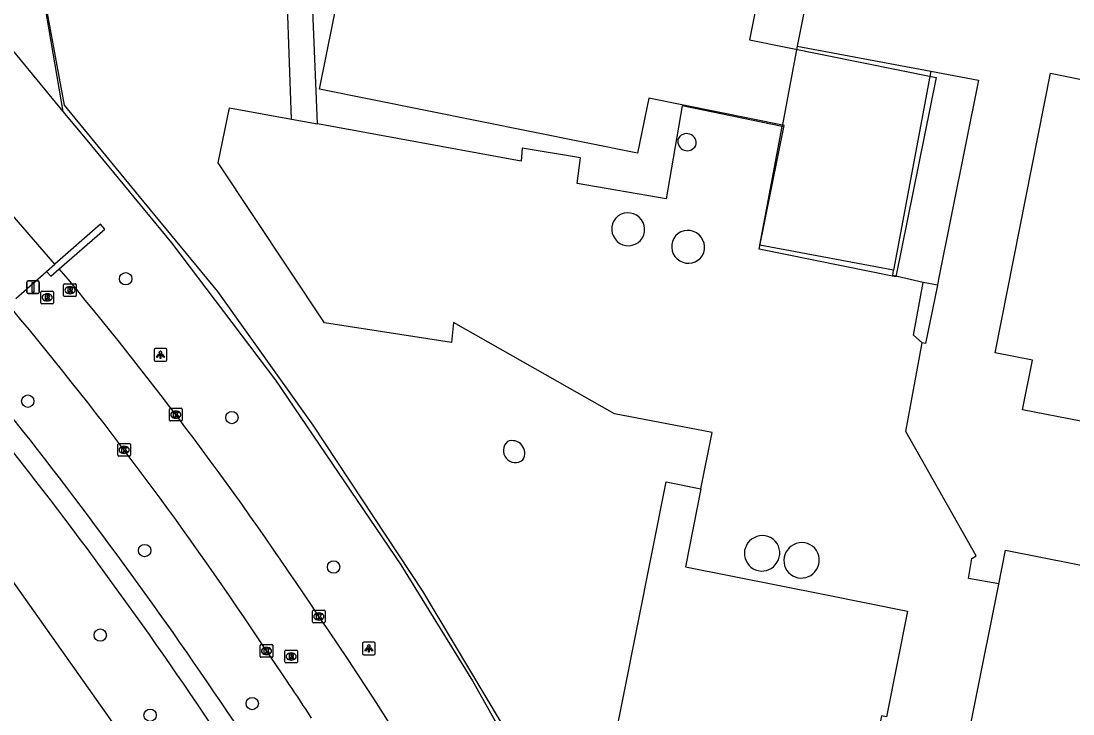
# Model space of a CAD drawing. Extents: x 158797 to 159887, y 384318 to 385255.
# Drawn here: x 159149.9 to 159232.9, y 384893.5 to 384948.2 of the extents above; entities that cross this region are included whole.
import ezdxf

# ---------------------------------------------------------------- set-up
doc = ezdxf.new("R2010")
doc.units = 0
for name, color, linetype in [('IMGEO_Afsluitpaal', 7, 'Continuous'), ('IMGEO_Berm_groen', 7, 'Continuous'), ('IMGEO_Boom', 7, 'Continuous'), ('IMGEO_Fietspad_gesloten', 7, 'Continuous'), ('IMGEO_Groenvoorziening', 7, 'Continuous'), ('IMGEO_Hek', 7, 'Continuous'), ('IMGEO_Kolk', 7, 'Continuous'), ('IMGEO_Lichtpunt', 7, 'Continuous'), ('IMGEO_Muur', 7, 'Continuous'), ('IMGEO_Opslagtank', 7, 'Continuous'), ('IMGEO_Pand', 7, 'Continuous'), ('IMGEO_Pand_vergunning_verleend', 7, 'Continuous'), ('IMGEO_Rijbaan_lokaal_gesloten', 7, 'Continuous'), ('IMGEO_Rijbaan_lokaal_open', 7, 'Continuous'), ('IMGEO_Rioolput', 7, 'Continuous'), ('IMGEO_Voetpad_gesloten', 7, 'Continuous'), ('IMGEO_Voetpad_open', 7, 'Continuous')]:
    doc.layers.add(name, color=color, linetype=linetype)

msp = doc.modelspace()

# ---------------------------------------------------------------- linework, layer by layer
at = {"layer": 'IMGEO_Afsluitpaal'}
for p, q in [((159150.393, 384926.752), (159150.393, 384927.552)), ((159150.393, 384927.552), (159150.393, 384926.752)), ((159150.493, 384927.652), (159151.283, 384927.652)), ((159151.283, 384927.652), (159150.493, 384927.652)), ((159151.383, 384927.552), (159151.383, 384926.752)), ((159151.383, 384926.752), (159151.383, 384927.552)), ((159151.283, 384926.652), (159150.493, 384926.652)), ((159150.493, 384926.652), (159151.283, 384926.652))]:
    msp.add_line(p, q, dxfattribs=at)
msp.add_lwpolyline([(159150.813, 384927.527), (159150.963, 384927.527), (159150.963, 384926.777), (159150.813, 384926.777), (159150.813, 384927.527)], dxfattribs=at)
for centre, start, end in [((159150.493, 384927.552), 90, 180), ((159150.493, 384927.552), 90, 180), ((159151.283, 384927.552), 0, 90), ((159151.283, 384927.552), 360, 90), ((159150.493, 384926.752), 180, 270), ((159150.493, 384926.752), 180, 270), ((159151.283, 384926.752), 270, 0), ((159151.283, 384926.752), 270, 0)]:
    msp.add_arc(centre, 0.1, start, end, dxfattribs=at)
at = {"layer": 'IMGEO_Berm_groen'}
for points in [[(159148.394, 384946.912), (159153.251, 384941.028)], [(159153.251, 384941.028), (159155.132, 384938.749), (159161.811, 384930.659), (159170.007, 384919.816), (159179.901, 384905.242), (159185.562, 384896.086), (159190.865, 384886.663), (159197.851, 384873.248), (159199.958, 384868.907), (159205.728, 384856.101), (159216.026, 384831.721), (159224.94, 384810.112), (159225.001, 384809.964), (159237.567, 384779.502)]]:
    msp.add_lwpolyline(points, dxfattribs=at)
at = {"layer": 'IMGEO_Boom'}
for centre in [(159158.197, 384927.825), (159150.472, 384918.162), (159166.576, 384916.871), (159159.693, 384906.374), (159174.604, 384905.078), (159156.193, 384899.702), (159168.183, 384894.303), (159160.123, 384893.376)]:
    msp.add_circle(centre, 0.489, dxfattribs=at)
at = {"layer": 'IMGEO_Fietspad_gesloten'}
for centre, radius, start, end in [((158921.742, 384734.686), 301.78, 33.48235, 39.98775), ((158920.259, 384734.033), 298.429, 33.43156, 39.88384), ((158979.592, 384767.378), 235.54, 23.98694, 34.61294), ((158983.072, 384769.487), 226.531, 33.08741, 34.70119)]:
    msp.add_arc(centre, radius, start, end, dxfattribs=at)
at = {"layer": 'IMGEO_Groenvoorziening'}
for points in [[(159187.72, 385129.9), (159221.549, 385107.19), (159216.48, 385096.14), (159212.01, 385087.95), (159207.92, 385081.38), (159170.019, 385025.489), (159161.829, 385013.789), (159157.45, 385008.13), (159147.589, 384997.369), (159133.839, 384985.25), (159137.019, 384980.94), (159141, 384963.539), (159150.399, 384957.609), (159153.251, 384941.028)], [(159062.885, 384947.902), (159063.915, 384949.398), (159078.479, 384970.541), (159092.853, 384960.593), (159096.29, 384958.006), (159107.625, 384948.575), (159113.677, 384943.307), (159124.305, 384933.004), (159133.199, 384923.374), (159138.703, 384917.092), (159149.208, 384904.051), (159156.954, 384893.107), (159159.836, 384888.727), (159162.31, 384884.967), (159164.141, 384881.958), (159168.328, 384875.079), (159173.187, 384865.839), (159178.617, 384854.449)]]:
    msp.add_lwpolyline(points, dxfattribs=at)
at = {"layer": 'IMGEO_Hek'}
for points in [[(159153.359, 384941.51), (159150.399, 384957.609), (159141, 384963.539), (159137.019, 384980.94), (159133.839, 384985.25), (159147.589, 384997.369), (159157.45, 385008.13), (159161.829, 385013.789), (159170.019, 385025.489), (159207.92, 385081.38), (159212.01, 385087.95), (159216.48, 385096.14), (159221.549, 385107.19), (159187.72, 385129.9), (159192.739, 385136.789), (159209.26, 385158.099), (159227.01, 385178.109), (159235.717, 385186.968)], [(159159.291, 384934.303), (159153.359, 384941.51)], [(159225.017, 384810.147), (159206.69, 384854.26), (159201.869, 384865.299), (159196.73, 384876.229), (159192.049, 384885.46), (159189.07, 384890.75), (159181.649, 384903.159), (159173, 384916.27), (159165.459, 384926.809), (159159.291, 384934.303)], [(159227.09, 384903.751), (159224.694, 384904.168), (159224.955, 384905.757), (159225.299, 384905.959), (159219.76, 384915.767), (159221.041, 384922.765), (159220.353, 384923.382), (159221.112, 384927.533), (159218.716, 384928.079), (159218.78, 384928.488)]]:
    msp.add_lwpolyline(points, dxfattribs=at)
at = {"layer": 'IMGEO_Kolk'}
for p, q in [((159161.65, 384916.673), (159161.65, 384917.525)), ((159161.725, 384917.599), (159162.577, 384917.599)), ((159162.138, 384917.379), (159162.163, 384917.379)), ((159162.651, 384917.525), (159162.651, 384916.673)), ((159162.577, 384916.599), (159161.725, 384916.599)), ((159162.161, 384916.819), (159162.136, 384916.819)), ((159157.571, 384913.898), (159157.571, 384914.75)), ((159157.646, 384914.824), (159158.498, 384914.824)), ((159158.059, 384914.604), (159158.084, 384914.604)), ((159158.572, 384914.75), (159158.572, 384913.898)), ((159158.498, 384913.824), (159157.646, 384913.824)), ((159158.082, 384914.044), (159158.057, 384914.044)), ((159173.017, 384901.672), (159173.869, 384901.672)), ((159172.942, 384900.746), (159172.942, 384901.598)), ((159173.453, 384900.892), (159173.428, 384900.892)), ((159173.43, 384901.452), (159173.455, 384901.452)), ((159173.943, 384901.598), (159173.943, 384900.746)), ((159173.869, 384900.672), (159173.017, 384900.672)), ((159168.81, 384898.024), (159168.81, 384898.876)), ((159168.885, 384898.95), (159169.737, 384898.95)), ((159169.298, 384898.73), (159169.323, 384898.73)), ((159169.811, 384898.876), (159169.811, 384898.024)), ((159169.737, 384897.95), (159168.885, 384897.95)), ((159169.321, 384898.17), (159169.296, 384898.17))]:
    msp.add_line(p, q, dxfattribs=at)
for points in [[(159161.65, 384916.673), (159161.65, 384917.525)], [(159161.725, 384917.599), (159162.577, 384917.599)], [(159162.651, 384917.525), (159162.651, 384916.673)], [(159162.577, 384916.599), (159161.725, 384916.599)], [(159161.971, 384917.299), (159162.094, 384917.299), (159162.094, 384917.148), (159162.224, 384917.299), (159162.388, 384917.299), (159162.242, 384917.148), (159162.395, 384916.899), (159162.243, 384916.899), (159162.158, 384917.063), (159162.094, 384916.996), (159162.094, 384916.899), (159161.971, 384916.899), (159161.971, 384917.299)], [(159157.571, 384913.898), (159157.571, 384914.75)], [(159157.646, 384914.824), (159158.498, 384914.824)], [(159157.892, 384914.524), (159158.015, 384914.524), (159158.015, 384914.373), (159158.145, 384914.524), (159158.309, 384914.524), (159158.163, 384914.373), (159158.316, 384914.124), (159158.164, 384914.124), (159158.079, 384914.288), (159158.015, 384914.221), (159158.015, 384914.124), (159157.892, 384914.124), (159157.892, 384914.524)], [(159158.572, 384914.75), (159158.572, 384913.898)], [(159158.498, 384913.824), (159157.646, 384913.824)], [(159173.017, 384901.672), (159173.869, 384901.672)], [(159172.942, 384900.746), (159172.942, 384901.598)], [(159173.263, 384901.372), (159173.386, 384901.372), (159173.386, 384901.221), (159173.516, 384901.372), (159173.68, 384901.372), (159173.534, 384901.221), (159173.687, 384900.972), (159173.535, 384900.972), (159173.45, 384901.136), (159173.386, 384901.069), (159173.386, 384900.972), (159173.263, 384900.972), (159173.263, 384901.372)], [(159173.943, 384901.598), (159173.943, 384900.746)], [(159173.869, 384900.672), (159173.017, 384900.672)], [(159168.81, 384898.024), (159168.81, 384898.876)], [(159168.885, 384898.95), (159169.737, 384898.95)], [(159169.131, 384898.65), (159169.254, 384898.65), (159169.254, 384898.499), (159169.384, 384898.65), (159169.548, 384898.65), (159169.402, 384898.499), (159169.555, 384898.25), (159169.403, 384898.25), (159169.318, 384898.414), (159169.254, 384898.347), (159169.254, 384898.25), (159169.131, 384898.25), (159169.131, 384898.65)], [(159169.811, 384898.876), (159169.811, 384898.024)], [(159169.737, 384897.95), (159168.885, 384897.95)]]:
    msp.add_lwpolyline(points, dxfattribs=at)
for centre, start, end in [((159161.727, 384917.523), 91.55205, 178.44795), ((159161.727, 384917.523), 91.55205, 178.44795), ((159162.575, 384917.523), 1.55205, 88.44795), ((159162.575, 384917.523), 1.55205, 88.44795), ((159161.727, 384916.675), 181.55205, 268.44795), ((159161.727, 384916.675), 181.55205, 268.44795), ((159162.575, 384916.675), 271.55205, 358.44795), ((159162.575, 384916.675), 271.55205, 358.44795), ((159157.648, 384914.748), 91.55205, 178.44795), ((159157.648, 384914.748), 91.55205, 178.44795), ((159158.496, 384914.748), 1.55205, 88.44795), ((159158.496, 384914.748), 1.55205, 88.44795), ((159157.648, 384913.9), 181.55205, 268.44795), ((159157.648, 384913.9), 181.55205, 268.44795), ((159158.496, 384913.9), 271.55205, 358.44795), ((159158.496, 384913.9), 271.55205, 358.44795), ((159173.019, 384901.596), 91.55205, 178.44795), ((159173.019, 384901.596), 91.55205, 178.44795), ((159173.867, 384901.596), 1.55205, 88.44795), ((159173.867, 384901.596), 1.55205, 88.44795), ((159173.019, 384900.748), 181.55205, 268.44795), ((159173.019, 384900.748), 181.55205, 268.44795), ((159173.867, 384900.748), 271.55205, 358.44795), ((159173.867, 384900.748), 271.55205, 358.44795), ((159168.887, 384898.874), 91.55205, 178.44795), ((159168.887, 384898.874), 91.55205, 178.44795), ((159169.735, 384898.874), 1.55205, 88.44795), ((159169.735, 384898.874), 1.55205, 88.44795), ((159168.887, 384898.026), 181.55205, 268.44795), ((159168.887, 384898.026), 181.55205, 268.44795), ((159169.735, 384898.026), 271.55205, 358.44795), ((159169.735, 384898.026), 271.55205, 358.44795)]:
    msp.add_arc(centre, 0.0765, start, end, dxfattribs=at)
for centre, major_axis, ratio, start_param, end_param in [((159162.137, 384917.099), (-0.387, 0.002), 0.722429, 4.712389, 7.853982), ((159162.162, 384917.099), (-0.39, 0.002), 0.717154, 1.570796, 4.712389), ((159158.058, 384914.324), (-0.387, 0.002), 0.722429, 4.712389, 7.853982), ((159158.083, 384914.324), (-0.39, 0.002), 0.717154, 1.570796, 4.712389), ((159173.429, 384901.172), (-0.387, 0.002), 0.722429, 4.712389, 7.853982), ((159173.454, 384901.172), (-0.39, 0.002), 0.717154, 1.570796, 4.712389), ((159169.297, 384898.45), (-0.387, 0.002), 0.722429, 4.712389, 7.853982), ((159169.322, 384898.45), (-0.39, 0.002), 0.717154, 1.570796, 4.712389)]:
    msp.add_ellipse(centre, major_axis=major_axis, ratio=ratio, start_param=start_param, end_param=end_param, dxfattribs=at)
at = {"layer": 'IMGEO_Lichtpunt'}
for p, q in [((159160.44, 384922.226), (159160.44, 384921.419)), ((159160.44, 384922.226), (159160.44, 384921.419)), ((159161.342, 384922.321), (159160.534, 384922.321)), ((159161.342, 384922.321), (159160.534, 384922.321)), ((159161.436, 384921.419), (159161.436, 384922.226)), ((159161.436, 384921.419), (159161.436, 384922.226)), ((159160.534, 384921.325), (159161.342, 384921.325)), ((159160.534, 384921.325), (159161.342, 384921.325)), ((159177.786, 384899.148), (159176.978, 384899.148)), ((159177.786, 384899.148), (159176.978, 384899.148)), ((159176.884, 384899.053), (159176.884, 384898.246)), ((159176.884, 384899.053), (159176.884, 384898.246)), ((159177.88, 384898.246), (159177.88, 384899.053)), ((159177.88, 384898.246), (159177.88, 384899.053)), ((159176.978, 384898.152), (159177.786, 384898.152)), ((159176.978, 384898.152), (159177.786, 384898.152))]:
    msp.add_line(p, q, dxfattribs=at)
for points in [[(159160.814, 384921.89), (159160.853, 384921.862), (159160.665, 384921.6), (159160.627, 384921.627), (159160.814, 384921.89)], [(159160.916, 384921.842), (159160.963, 384921.842), (159160.963, 384921.52), (159160.916, 384921.52), (159160.916, 384921.842)], [(159161.026, 384921.862), (159161.064, 384921.889), (159161.251, 384921.627), (159161.212, 384921.599), (159161.026, 384921.862)], [(159177.258, 384898.717), (159177.297, 384898.689), (159177.109, 384898.427), (159177.071, 384898.454), (159177.258, 384898.717)], [(159177.36, 384898.669), (159177.407, 384898.669), (159177.407, 384898.347), (159177.36, 384898.347), (159177.36, 384898.669)], [(159177.47, 384898.689), (159177.508, 384898.716), (159177.695, 384898.454), (159177.656, 384898.426), (159177.47, 384898.689)]]:
    msp.add_lwpolyline(points, dxfattribs=at)
for centre in [(159160.939, 384922.024), (159177.383, 384898.851)]:
    msp.add_circle(centre, 0.0994, dxfattribs=at)
for centre, start, end in [((159160.534, 384922.226), 90, 180), ((159160.534, 384922.226), 90, 180), ((159161.342, 384922.226), 0, 90), ((159161.342, 384922.226), 0, 90), ((159160.534, 384921.419), 180, 270), ((159160.534, 384921.419), 180, 270), ((159161.342, 384921.419), 270, 0), ((159161.342, 384921.419), 270, 360), ((159176.978, 384899.053), 90, 180), ((159176.978, 384899.053), 90, 180), ((159177.786, 384899.053), 0, 90), ((159177.786, 384899.053), 0, 90), ((159176.978, 384898.246), 180, 270), ((159176.978, 384898.246), 180, 270), ((159177.786, 384898.246), 270, 0), ((159177.786, 384898.246), 270, 360)]:
    msp.add_arc(centre, 0.0946, start, end, dxfattribs=at)
at = {"layer": 'IMGEO_Muur'}
for points in [[(159152.96, 384928.617), (159156.549, 384931.743), (159156.207, 384932.13), (159152.611, 384928.984)], [(159151.951, 384928.406), (159152.611, 384928.984)], [(159151.951, 384928.406), (159152.284, 384928.028), (159152.96, 384928.617)]]:
    msp.add_lwpolyline(points, dxfattribs=at)
at = {"layer": 'IMGEO_Opslagtank'}
for centre, radius, start, end in [((159202.463, 384938.533), 0.743, 344.16579, 158.01205), ((159202.513, 384938.678), 0.751, 169.81061, 332.36723), ((159197.869, 384931.751), 1.321, 139.67578, 316.00154), ((159197.823, 384931.7), 1.321, 318.98353, 136.69379), ((159202.551, 384930.315), 1.32, 318.98567, 136.6947), ((159202.596, 384930.365), 1.321, 139.615, 316.06536), ((159188.941, 384914.267), 0.944, 131.67224, 308.78621), ((159188.695, 384914.059), 0.99, 327.77675, 112.6817), ((159208.44, 384906.181), 1.372, 326.55531, 118.94367), ((159208.399, 384906.144), 1.386, 116.72311, 328.77587), ((159211.52, 384905.59), 1.387, 116.76475, 328.7658), ((159211.561, 384905.627), 1.372, 326.56666, 118.96389)]:
    msp.add_arc(centre, radius, start, end, dxfattribs=at)
at = {"layer": 'IMGEO_Pand'}
for points in [[(159236.989, 384915.902), (159233.566, 384916.579), (159228.97, 384917.489), (159229.747, 384921.398), (159226.79, 384921.989), (159231.17, 384944.039), (159233.61, 384943.553), (159234.13, 384943.45), (159234.88, 384947.229)], [(159211.182, 384946.182), (159209.994, 384939.837)], [(159211.182, 384946.182), (159221.723, 384944.208)], [(159221.723, 384944.208), (159218.78, 384928.488)], [(159218.78, 384928.488), (159208.239, 384930.462), (159209.994, 384939.837)], [(159196.289, 384888.934), (159200.85, 384911.79), (159203.587, 384911.244)], [(159203.587, 384911.244), (159202.362, 384905.096), (159213.352, 384902.905), (159219.881, 384901.603), (159218.216, 384893.254), (159217.822, 384893.333), (159216.238, 384885.387), (159216.343, 384885.366), (159216.26, 384884.953), (159196.289, 384888.934)], [(159212.308, 384878.913), (159212.939, 384882.182), (159222.44, 384880.347), (159225.236, 384894.419), (159227.056, 384903.58), (159227.615, 384906.396), (159249.386, 384902.08), (159251.372, 384901.682), (159254.128, 384901.136), (159266.256, 384898.736)]]:
    msp.add_lwpolyline(points, dxfattribs=at)
at = {"layer": 'IMGEO_Pand_vergunning_verleend'}
msp.add_lwpolyline([(159173.501, 384942.78), (159176.16, 384955.972), (159207.987, 384949.557), (159207.406, 384946.672), (159222.135, 384943.704), (159218.967, 384927.983), (159208.187, 384930.156), (159210.155, 384939.921), (159199.467, 384942.075), (159198.59, 384937.724), (159173.501, 384942.78)], dxfattribs=at)
at = {"layer": 'IMGEO_Rijbaan_lokaal_gesloten'}
for points in [[(159152.611, 384928.984), (159149.248, 384932.878)], [(159149.534, 384926.277), (159151.951, 384928.406)]]:
    msp.add_lwpolyline(points, dxfattribs=at)
at = {"layer": 'IMGEO_Rijbaan_lokaal_open'}
for points in [[(159180.611, 384960.94), (159209.317, 384955.106), (159211.998, 384950.278), (159211.182, 384946.182)], [(159221.723, 384944.208), (159225.479, 384943.505), (159222.341, 384927.79), (159222.242, 384927.308)], [(159209.994, 384939.837), (159202.099, 384941.478), (159200.835, 384934.139), (159193.828, 384935.336), (159194.094, 384937.376), (159189.482, 384938.13), (159189.393, 384937.11), (159173.34, 384940.049)], [(159203.587, 384911.244), (159204.471, 384915.691), (159196.755, 384917.155), (159184.072, 384924.383), (159183.895, 384922.786), (159173.872, 384924.339), (159165.491, 384936.977), (159166.378, 384941.323), (159171.269, 384940.428)], [(159171.269, 384940.428), (159173.34, 384940.049)], [(159221.112, 384927.533), (159218.716, 384928.079), (159218.78, 384928.488)], [(159222.242, 384927.308), (159221.303, 384922.719), (159221.041, 384922.765), (159220.353, 384923.382), (159221.112, 384927.533)]]:
    msp.add_lwpolyline(points, dxfattribs=at)
at = {"layer": 'IMGEO_Rioolput'}
for p, q in [((159153.299, 384926.493), (159153.299, 384927.345)), ((159153.374, 384927.419), (159154.226, 384927.419)), ((159154.3, 384927.345), (159154.3, 384926.493)), ((159151.506, 384925.924), (159151.506, 384926.776)), ((159151.581, 384926.85), (159152.433, 384926.85)), ((159151.994, 384926.63), (159152.019, 384926.63)), ((159152.507, 384926.776), (159152.507, 384925.924)), ((159153.81, 384926.639), (159153.785, 384926.639)), ((159153.787, 384927.199), (159153.812, 384927.199)), ((159152.433, 384925.85), (159151.581, 384925.85)), ((159152.017, 384926.07), (159151.992, 384926.07)), ((159154.226, 384926.419), (159153.374, 384926.419)), ((159170.755, 384897.585), (159170.755, 384898.437)), ((159170.83, 384898.511), (159171.682, 384898.511)), ((159171.243, 384898.291), (159171.268, 384898.291)), ((159171.756, 384898.437), (159171.756, 384897.585)), ((159171.682, 384897.511), (159170.83, 384897.511)), ((159171.266, 384897.731), (159171.241, 384897.731))]:
    msp.add_line(p, q, dxfattribs=at)
for points in [[(159153.299, 384926.493), (159153.299, 384927.345)], [(159153.374, 384927.419), (159154.226, 384927.419)], [(159154.3, 384927.345), (159154.3, 384926.493)], [(159151.506, 384925.924), (159151.506, 384926.776)], [(159151.581, 384926.85), (159152.433, 384926.85)], [(159152.095, 384926.548), (159151.843, 384926.55), (159151.843, 384926.15)], [(159152.507, 384926.776), (159152.507, 384925.924)], [(159153.888, 384927.117), (159153.636, 384927.119), (159153.636, 384926.719)], [(159153.636, 384926.719), (159153.76, 384926.719), (159153.76, 384926.881), (159153.771, 384926.881)], [(159153.814, 384927.038), (159153.76, 384927.038), (159153.76, 384926.957)], [(159153.76, 384926.957), (159153.812, 384926.957)], [(159153.818, 384926.852), (159153.889, 384926.719), (159154.029, 384926.719), (159153.964, 384926.845)], [(159152.433, 384925.85), (159151.581, 384925.85)], [(159151.843, 384926.15), (159151.967, 384926.15), (159151.967, 384926.312), (159151.978, 384926.312)], [(159152.021, 384926.469), (159151.967, 384926.469), (159151.967, 384926.388)], [(159151.967, 384926.388), (159152.019, 384926.388)], [(159152.025, 384926.283), (159152.096, 384926.15), (159152.236, 384926.15), (159152.171, 384926.276)], [(159154.226, 384926.419), (159153.374, 384926.419)], [(159170.755, 384897.585), (159170.755, 384898.437)], [(159170.83, 384898.511), (159171.682, 384898.511)], [(159171.756, 384898.437), (159171.756, 384897.585)], [(159171.682, 384897.511), (159170.83, 384897.511)], [(159171.344, 384898.209), (159171.092, 384898.211), (159171.092, 384897.811)], [(159171.092, 384897.811), (159171.216, 384897.811), (159171.216, 384897.973), (159171.227, 384897.973)], [(159171.27, 384898.13), (159171.216, 384898.13), (159171.216, 384898.049)], [(159171.216, 384898.049), (159171.268, 384898.049)], [(159171.274, 384897.944), (159171.345, 384897.811), (159171.485, 384897.811), (159171.42, 384897.937)]]:
    msp.add_lwpolyline(points, dxfattribs=at)
for centre, radius, start, end in [((159153.376, 384927.343), 0.0765, 91.55205, 178.44795), ((159153.376, 384927.343), 0.0765, 91.55205, 178.44795), ((159154.224, 384927.343), 0.0765, 1.55205, 88.44795), ((159154.224, 384927.343), 0.0765, 1.55205, 88.44795), ((159151.583, 384926.774), 0.0765, 91.55205, 178.44795), ((159151.583, 384926.774), 0.0765, 91.55205, 178.44795), ((159152.094, 384926.438), 0.109, 350.36119, 89.41601), ((159152.431, 384926.774), 0.0765, 1.55205, 88.44795), ((159152.431, 384926.774), 0.0765, 1.55205, 88.44795), ((159153.77, 384926.828), 0.0533, 26.02933, 88.69889), ((159153.796, 384927.146), 0.19, 274.7715, 282.96867), ((159153.82, 384926.942), 0.0964, 77.00612, 93.18647), ((159153.834, 384926.999), 0.0378, 276.66336, 79.67722), ((159153.887, 384927.007), 0.109, 350.36119, 89.41601), ((159153.885, 384927.007), 0.112, 277.58423, 350.98172), ((159153.869, 384926.792), 0.108, 29.51342, 73.79051), ((159151.583, 384925.926), 0.0765, 181.55205, 268.44795), ((159151.583, 384925.926), 0.0765, 181.55205, 268.44795), ((159151.977, 384926.259), 0.0533, 26.02933, 88.69889), ((159152.003, 384926.577), 0.19, 274.7715, 282.96867), ((159152.027, 384926.373), 0.0964, 77.00612, 93.18647), ((159152.041, 384926.43), 0.0378, 276.66336, 79.67722), ((159152.092, 384926.438), 0.112, 277.58423, 350.98172), ((159152.076, 384926.223), 0.108, 29.51342, 73.79051), ((159152.431, 384925.926), 0.0765, 271.55205, 358.44795), ((159152.431, 384925.926), 0.0765, 271.55205, 358.44795), ((159153.376, 384926.495), 0.0765, 181.55205, 268.44795), ((159153.376, 384926.495), 0.0765, 181.55205, 268.44795), ((159154.224, 384926.495), 0.0765, 271.55205, 358.44795), ((159154.224, 384926.495), 0.0765, 271.55205, 358.44795), ((159170.832, 384898.435), 0.0765, 91.55205, 178.44795), ((159170.832, 384898.435), 0.0765, 91.55205, 178.44795), ((159171.68, 384898.435), 0.0765, 1.55205, 88.44795), ((159171.68, 384898.435), 0.0765, 1.55205, 88.44795), ((159170.832, 384897.587), 0.0765, 181.55205, 268.44795), ((159170.832, 384897.587), 0.0765, 181.55205, 268.44795), ((159171.226, 384897.92), 0.0533, 26.02933, 88.69889), ((159171.252, 384898.238), 0.19, 274.7715, 282.96867), ((159171.276, 384898.034), 0.0964, 77.00612, 93.18647), ((159171.29, 384898.091), 0.0378, 276.66336, 79.67722), ((159171.343, 384898.099), 0.109, 350.36119, 89.41601), ((159171.341, 384898.099), 0.112, 277.58423, 350.98172), ((159171.325, 384897.884), 0.108, 29.51342, 73.79051), ((159171.68, 384897.587), 0.0765, 271.55205, 358.44795), ((159171.68, 384897.587), 0.0765, 271.55205, 358.44795)]:
    msp.add_arc(centre, radius, start, end, dxfattribs=at)
for centre, major_axis, ratio, start_param, end_param in [((159151.993, 384926.35), (-0.387, 0.002), 0.722429, 4.712389, 7.853982), ((159152.018, 384926.35), (-0.39, 0.002), 0.717154, 1.570796, 4.712389), ((159153.786, 384926.919), (-0.387, 0.002), 0.722429, 4.712389, 7.853982), ((159153.811, 384926.919), (-0.39, 0.002), 0.717154, 1.570796, 4.712389), ((159171.242, 384898.011), (-0.387, 0.002), 0.722429, 4.712389, 7.853982), ((159171.267, 384898.011), (-0.39, 0.002), 0.717154, 1.570796, 4.712389)]:
    msp.add_ellipse(centre, major_axis=major_axis, ratio=ratio, start_param=start_param, end_param=end_param, dxfattribs=at)
at = {"layer": 'IMGEO_Voetpad_gesloten'}
for centre, radius, start, end in [((158862.946, 384689.751), 365.452, 31.98466, 41.48478), ((158881.666, 384703.529), 340.597, 31.68979, 41.83035)]:
    msp.add_arc(centre, radius, start, end, dxfattribs=at)
at = {"layer": 'IMGEO_Voetpad_open'}
for points in [[(159173.34, 384940.049), (159172.763, 384954.154), (159173.82, 384953.945), (159174.505, 384957.808), (159180.611, 384960.94)], [(159171.269, 384940.428), (159170.771, 384954.547), (159165.982, 384955.492)], [(159222.242, 384927.308), (159221.112, 384927.533)]]:
    msp.add_lwpolyline(points, dxfattribs=at)

doc.saveas('drawing.dxf')
